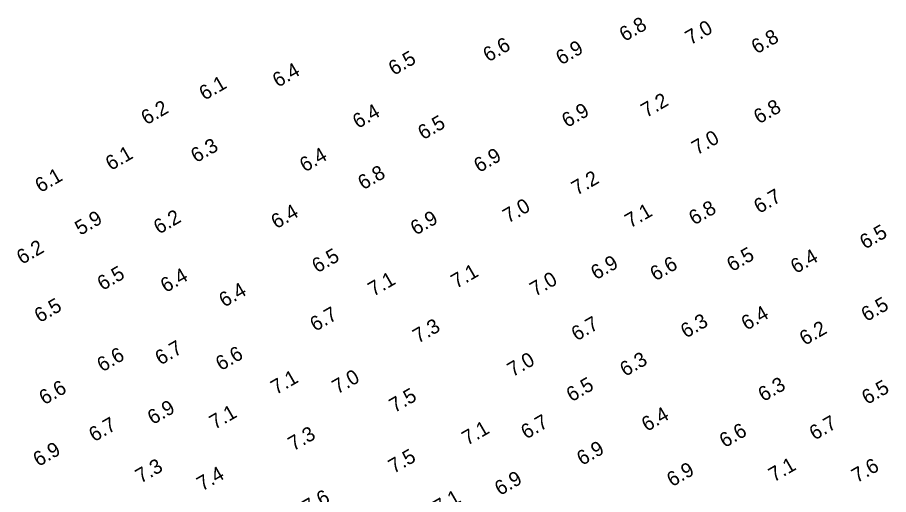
# Model space of a CAD drawing. Extents: x 3024098 to 3056816, y 418252 to 509144.
# Drawn here: x 3034618.7 to 3034918.1, y 419254.4 to 419418.3 of the extents above; entities that cross this region are included whole.
import ezdxf

# ---------------------------------------------------------------- set-up
doc = ezdxf.new("R2010")
doc.units = 0
doc.layers.add('V-TOPO-SOUN-0911', color=7, linetype='Continuous')

msp = doc.modelspace()

# ---------------------------------------------------------------- texts
at = {"layer": 'V-TOPO-SOUN-0911'}
for s, p in [('6.8', (3034827.38, 419409.89)), ('7.0', (3034850.03, 419408.74)), ('6.8', (3034872.75, 419405.62)), ('6.6', (3034780.53, 419402.87)), ('6.9', (3034805.56, 419401.82)), ('6.5', (3034748.04, 419398.24)), ('6.4', (3034708.19, 419394.14)), ('6.1', (3034682.97, 419389.69)), ('7.2', (3034834.83, 419383.77)), ('6.2', (3034663.01, 419381.25)), ('6.8', (3034873.54, 419381.57)), ('6.4', (3034735.71, 419380)), ('6.9', (3034807.6, 419380.33)), ('6.5', (3034758.14, 419376.13)), ('7.0', (3034852.27, 419370.94)), ('6.3', (3034680.1, 419368.25)), ('6.1', (3034650.79, 419365.58)), ('6.4', (3034717.5, 419365.04)), ('6.9', (3034777.38, 419364.87)), ('6.1', (3034626.57, 419357.97)), ('6.8', (3034737.52, 419358.94)), ('7.2', (3034810.94, 419357.07)), ('6.7', (3034873.61, 419350.8)), ('6.4', (3034707.69, 419345.55)), ('7.0', (3034787.34, 419347.52)), ('7.1', (3034829.3, 419345.83)), ('6.8', (3034851.26, 419346.83)), ('5.9', (3034640.27, 419343.32)), ('6.2', (3034667.31, 419343.71)), ('6.9', (3034755.59, 419343.35)), ('6.5', (3034910.01, 419338.56)), ('6.2', (3034620.23, 419333.31)), ('6.5', (3034721.73, 419330.39)), ('6.5', (3034864.31, 419330.82)), ('6.4', (3034886.24, 419330.16)), ('6.9', (3034817.57, 419328.03)), ('6.6', (3034837.94, 419327.64)), ('6.5', (3034647.94, 419324.36)), ('7.1', (3034769.52, 419325.06)), ('6.4', (3034669.67, 419323.63)), ('7.1', (3034741.01, 419322.34)), ('7.0', (3034796.62, 419322.35)), ('6.4', (3034689.78, 419318.62)), ('6.5', (3034626.32, 419313.3)), ('6.5', (3034910.51, 419313.69)), ('6.7', (3034721.05, 419310.31)), ('6.4', (3034869.28, 419310.68)), ('7.3', (3034756.38, 419306.25)), ('6.7', (3034810.88, 419307.03)), ('6.3', (3034848.44, 419307.99)), ('6.2', (3034889.29, 419305.49)), ('6.7', (3034667.83, 419298.73)), ('6.6', (3034688.63, 419296.8)), ('6.6', (3034647.85, 419296.38)), ('7.0', (3034788.88, 419294.7)), ('6.3', (3034827.58, 419294.83)), ('7.1', (3034707.58, 419288.61)), ('7.0', (3034728.68, 419288.79)), ('6.6', (3034627.94, 419285.09)), ('6.5', (3034809.16, 419286.13)), ('6.3', (3034875.08, 419286.2)), ('6.5', (3034910.7, 419285.18)), ('7.5', (3034748.3, 419282.39)), ('6.9', (3034665.21, 419278.29)), ('7.1', (3034686.48, 419276.64)), ('6.4', (3034835.02, 419275.93)), ('6.7', (3034793.55, 419273.31)), ('6.7', (3034892.67, 419272.95)), ('6.7', (3034645.06, 419272.39)), ('7.1', (3034773.29, 419271.16)), ('6.6', (3034861.76, 419270.36)), ('7.3', (3034713.53, 419269.24)), ('6.9', (3034625.9, 419263.89)), ('6.9', (3034812.75, 419264.25)), ('7.5', (3034748.01, 419261.5)), ('7.3', (3034661.04, 419258.15)), ('7.1', (3034878.67, 419258.59)), ('7.6', (3034907.2, 419258.29)), ('7.4', (3034682.17, 419255.49)), ('6.9', (3034843.69, 419256.94)), ('6.9', (3034784.53, 419253.92)), ('7.6', (3034718.45, 419247.49)), ('7.1', (3034763.45, 419247.44))]:
    msp.add_text(s, height=5, rotation=30, dxfattribs=at).set_placement(p)

doc.saveas('drawing.dxf')
